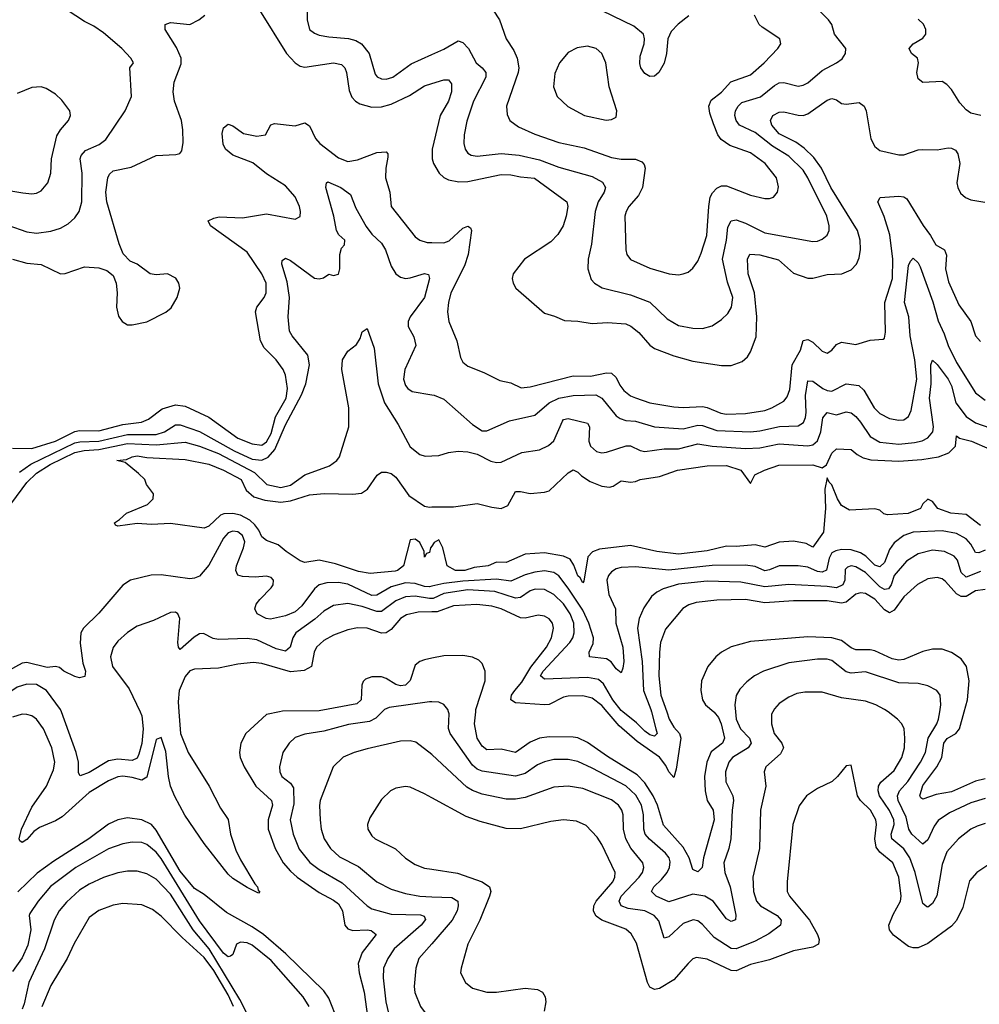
# Model space of a CAD drawing. Header units: inches. Extents: x 1834610 to 2027685, y 642842 to 774116.
# Tile 376 of 632: x 1968280 to 1972285, y 708779 to 712891. Entities that reach past the tile are written whole.
import ezdxf

# ---------------------------------------------------------------- set-up
doc = ezdxf.new("R2010")
doc.units = ezdxf.units.IN
doc.header["$MEASUREMENT"] = 0
for name, color, linetype in [('B9760', 7, 'Continuous'), ('B9761', 7, 'Continuous'), ('B9770', 7, 'Continuous'), ('B9771', 7, 'Continuous')]:
    doc.layers.add(name, color=color, linetype=linetype)

msp = doc.modelspace()

# ---------------------------------------------------------------- linework, layer by layer
at = {"layer": 'B9760', "color": 5}
for points, elevation in [([(1968944.5, 710000), (1968951.3, 709910), (1968983.8, 709830), (1969071.3, 709690), (1969118.7, 709598.7), (1969150.1, 709550.1), (1969159.7, 709490), (1969182.4, 709422.4), (1969201.7, 709381.7), (1969261.6, 709281.6), (1969272.6, 709270), (1969275.4, 709255.4), (1969282.4, 709250), (1969276.7, 709243.3), (1969230, 709266.4), (1969170, 709304.7), (1969150, 709322.7), (1969050, 709449.9), (1968969.4, 709569.4), (1968927.3, 709647.3), (1968910, 709690), (1968900.8, 709730), (1968890, 709835.1), (1968870, 709893.6), (1968850, 709885.1), (1968810, 709727.6), (1968790, 709715.5), (1968750, 709726.7), (1968710, 709731.4), (1968690, 709728.3), (1968650, 709712.4), (1968570, 709663.9), (1968457.6, 709562.4), (1968430, 709545.1), (1968362, 709518), (1968339.5, 709500.5), (1968310, 709467.7), (1968290, 709455.3), (1968281.2, 709461.2), (1968278, 709470), (1968287.4, 709510), (1968330, 709602), (1968391.3, 709690), (1968421.2, 709758.8), (1968426.2, 709790), (1968414.3, 709850), (1968379.9, 709930), (1968349.9, 709969.9), (1968330, 709983.7), (1968310, 709989.8), (1968290, 709989.9), (1968250, 709977.5)], 280), ([(1968782.3, 710000), (1968790, 709983.7), (1968795.6, 709930), (1968790, 709868), (1968777.1, 709822.9), (1968770, 709807.3), (1968750, 709797.7), (1968690, 709803.1), (1968650, 709795.6), (1968570, 709746.9), (1968532.5, 709732.5), (1968525.1, 709745.1), (1968524.9, 709790), (1968515.9, 709830), (1968454.5, 710000)], 260), ([(1969365, 710000), (1969310.6, 709989.4), (1969223.5, 709910), (1969203.2, 709870), (1969197.7, 709830), (1969200.8, 709810), (1969216.4, 709770), (1969265.1, 709690), (1969330.8, 709630), (1969335.6, 709610), (1969316.7, 709550), (1969317.7, 709510), (1969345.9, 709430), (1969379.1, 709370), (1969410, 709334.4), (1969438.6, 709310), (1969530, 709245.4), (1969590, 709214), (1969610, 709198.4), (1969627.1, 709170), (1969637.5, 709110), (1969650, 709093.8), (1969670, 709086.6), (1969729.9, 709090.1), (1969747.1, 709087), (1969768.2, 709070), (1969710, 708994.8), (1969692.8, 708950), (1969696.6, 708910), (1969718.3, 708830), (1969732.1, 708727.9)], 320), ([(1969792.8, 710000), (1969766.4, 709973.6), (1969740, 709960), (1969652.3, 709947.7), (1969550, 709919.1), (1969470, 709906.8), (1969430, 709893.5), (1969404.7, 709870), (1969378.8, 709830), (1969363.8, 709770), (1969365.6, 709750), (1969374.4, 709730), (1969410, 709702), (1969423.1, 709683.1), (1969424.2, 709615.8), (1969409.6, 709550), (1969421.2, 709490), (1969447.1, 709427.1), (1969491.1, 709371.1), (1969530, 709341.5), (1969626.4, 709286.4), (1969730, 709190.1), (1969750, 709177.9), (1969830, 709154.8), (1969952.8, 709152.8), (1969967.7, 709147.7), (1969973.6, 709133.6), (1969955.3, 709110), (1969843.5, 709010), (1969815.9, 708970), (1969798.7, 708930), (1969796.9, 708890), (1969808.7, 708790), (1969824.2, 708724.2)], 340), ([(1970000, 709822.1), (1969933, 709873), (1969910, 709879.1), (1969870, 709877.7), (1969730, 709846), (1969675.5, 709830), (1969630, 709810.8), (1969588.9, 709770), (1969534.2, 709630), (1969531, 709609), (1969534, 709550), (1969538.6, 709510), (1969550.9, 709470), (1969577.8, 709430), (1969614.2, 709394.2), (1969694.2, 709354.2), (1969771.3, 709290), (1969830, 709259.2), (1969890, 709241.5), (1969950.1, 709230.1), (1970000, 709228)], 360), ([(1970000, 709641.7), (1969970, 709658.2), (1969910, 709685.4), (1969890, 709688.2), (1969850, 709681.3), (1969828, 709670), (1969790, 709634.5), (1969742, 709558), (1969731.8, 709530), (1969733.4, 709510), (1969750, 709482), (1969764.4, 709470), (1969848, 709428), (1969890, 709389), (1969930, 709362.6), (1969970, 709348), (1970000, 709343.4)], 380), ([(1969608.4, 708710), (1969570, 708804.7), (1969550, 708834.9), (1969391.5, 708990), (1969297, 709070), (1969250, 709102.6), (1969142.7, 709162.7), (1969050, 709237.1), (1969010, 709263.1), (1968950, 709334.7), (1968850, 709506.3), (1968830, 709529.9), (1968790, 709549.1), (1968730, 709557.5), (1968690, 709548.8), (1968650, 709531.6), (1968568.9, 709470), (1968422.6, 709377.4), (1968353.1, 709326.9), (1968271.7, 709248.3)], 320), ([(1969487.8, 708770), (1969463.4, 708810), (1969330, 708961.9), (1969250, 709025.4), (1969230, 709035.2), (1969201, 709039), (1969185, 709030), (1969170, 708986.6), (1969160.3, 708979.7), (1969150, 708976.8), (1969130, 708992.9), (1969030, 709128), (1968870, 709388), (1968850, 709414.8), (1968810, 709446.6), (1968790, 709454.1), (1968750, 709455.7), (1968710, 709449.4), (1968650, 709427.8), (1968514.3, 709350), (1968408.7, 709271.3), (1968356.4, 709210), (1968322.5, 709157.5), (1968319.6, 709150), (1968326.9, 709090), (1968314.2, 709025.8), (1968290, 708972.5), (1968250, 708916.2)], 340), ([(1969239.3, 708719.3), (1969198.6, 708798.6), (1969070.2, 709010.2), (1969004.1, 709090), (1968910, 709238.5), (1968850, 709300.9), (1968810, 709324.3), (1968770, 709335), (1968730, 709334.5), (1968690, 709328.5), (1968630, 709309.2), (1968570, 709280.5), (1968530, 709255.3), (1968474.8, 709205.2), (1968445, 709170), (1968423.3, 709130), (1968384, 709010), (1968317.7, 708870), (1968299.3, 708780.7), (1968290, 708758.8)], 360), ([(1969173, 708770), (1969150, 708818.8), (1969090, 708920.4), (1969050, 708974.5), (1968958.2, 709058.2), (1968870, 709146.9), (1968834.6, 709174.6), (1968790, 709193.7), (1968710, 709200.2), (1968670, 709192.6), (1968610, 709170.6), (1968570, 709142), (1968507, 709033), (1968478.4, 708970), (1968410, 708857.3), (1968372.2, 708767.8)], 380), ([(1970000, 709031.7), (1969946.6, 708970), (1969933.1, 708930), (1969926, 708854), (1969928.8, 708828.8), (1969952.6, 708770), (1969968.9, 708748.9), (1969994, 708734), (1970000, 708732.5)], 360)]:
    msp.add_lwpolyline(points, dxfattribs=dict(at, elevation=elevation))
at = {"layer": 'B9761', "color": 5}
for points, elevation in [([(1968230, 712032.7), (1968310, 712004.3), (1968350, 711999.8), (1968410, 712007.7), (1968450, 712019.8), (1968482.2, 712037.8), (1968510, 712062.8), (1968528.4, 712090), (1968538.8, 712130), (1968540.4, 712250), (1968532.3, 712310), (1968535.9, 712324.1), (1968555, 712345), (1968611.2, 712370), (1968639.7, 712390), (1968719.7, 712510), (1968746, 712570), (1968739, 712690), (1968755.3, 712710), (1968744, 712730), (1968706.6, 712770), (1968630, 712835.6), (1968590, 712864.2), (1968550, 712883.1), (1968478.4, 712930)], 340), ([(1968249.9, 711890.1), (1968310, 711873.4), (1968370, 711867.8), (1968450, 711829.1), (1968470, 711830.2), (1968550, 711858.9), (1968610, 711854), (1968643.1, 711843.1), (1968670, 711822.8), (1968683.1, 711790), (1968687.2, 711750), (1968684.7, 711690), (1968692.8, 711652.8), (1968707.2, 711630), (1968730, 711616.5), (1968750, 711616.2), (1968810, 711629.4), (1968890.4, 711669.6), (1968912.4, 711687.6), (1968937.7, 711730), (1968948, 711770), (1968944.2, 711790), (1968931.6, 711811.6), (1968897, 711830), (1968850, 711825.4), (1968825.1, 711830), (1968770, 711869.7), (1968741.7, 711881.7), (1968712.3, 711912.3), (1968695.2, 711955.2), (1968643.2, 712130), (1968639.6, 712170), (1968647.7, 712230), (1968654.4, 712245.6), (1968670, 712259), (1968745.4, 712274.6), (1968850, 712323.6), (1968932.3, 712327.7), (1968948.2, 712331.8), (1968956.5, 712343.5), (1968962.9, 712377.1), (1968961.5, 712430), (1968954.9, 712470), (1968926.5, 712550), (1968920.4, 712590), (1968925.2, 712630), (1968954.3, 712705.7), (1968953.6, 712730), (1968934.8, 712774.8), (1968887.6, 712850), (1968887.8, 712870), (1968910, 712879.1), (1968990, 712871), (1969028.2, 712890), (1969052.8, 712910)], 320), ([(1969281, 712930), (1969394.3, 712750), (1969430, 712710.2), (1969450, 712697), (1969470, 712692.5), (1969590, 712711), (1969623.7, 712703.7), (1969637.4, 712690), (1969644.5, 712670), (1969655.5, 712595.5), (1969666.6, 712566.6), (1969682.2, 712550), (1969699.6, 712539.6), (1969750, 712525.7), (1969790, 712527.2), (1969830, 712538.3), (1969906.5, 712573.5), (1969970, 712614.8), (1970000, 712624)], 320), ([(1969479.2, 712930), (1969479.2, 712890), (1969490.3, 712850), (1969510, 712833.8), (1969530, 712826.5), (1969570, 712819), (1969652.6, 712812.6), (1969683.7, 712803.7), (1969706.9, 712790), (1969739.3, 712750), (1969763.3, 712663.3), (1969771.7, 712651.7), (1969790, 712643), (1969810, 712642), (1969838, 712650), (1969913.7, 712706.3), (1970000, 712744.7)], 340), ([(1968190, 712184), (1968293, 712167), (1968330, 712163.6), (1968350, 712166.5), (1968370, 712176.5), (1968397.1, 712210), (1968410.5, 712250), (1968413.1, 712310), (1968435.1, 712404.9), (1968449.9, 712430.1), (1968484, 712470), (1968492.4, 712490), (1968489.7, 712510), (1968455.2, 712555.2), (1968430, 712579.6), (1968390, 712603.6), (1968370, 712609.6), (1968330, 712607.3), (1968270, 712582.9)], 360), ([(1968250, 711102), (1968330, 711099.6), (1968430, 711131.2), (1968510, 711170.4), (1968530, 711174.5), (1968610, 711174), (1968710, 711199.5), (1968788, 711210), (1968817.9, 711222.1), (1968874.6, 711265.4), (1968930, 711282.7), (1968970, 711276.5), (1969070, 711230.5), (1969190, 711142.8), (1969250, 711119.2), (1969290, 711114.3), (1969310, 711127.5), (1969330, 711161.9), (1969348, 711232), (1969392.2, 711310), (1969398.1, 711350), (1969390, 711406), (1969380.3, 711430), (1969350, 711470.9), (1969300.1, 711520.1), (1969284.9, 711550), (1969264.5, 711670), (1969269.8, 711690), (1969300.2, 711730), (1969308.5, 711750), (1969308.1, 711790), (1969291, 711830), (1969230, 711919.5), (1969075.8, 712030), (1969066, 712050), (1969090, 712062.2), (1969112.7, 712067.3), (1969210, 712063.1), (1969310, 712080.1), (1969430, 712057.8), (1969450, 712068.9), (1969452, 712090), (1969448.1, 712110), (1969430, 712151.3), (1969390, 712197), (1969310, 712246.9), (1969252.7, 712292.7), (1969170, 712324.7), (1969139.7, 712350), (1969129.4, 712370.6), (1969125.3, 712414.7), (1969130, 712438.4), (1969150, 712454.9), (1969170, 712447.6), (1969214.8, 712414.8), (1969270, 712404.4), (1969306, 712410), (1969328.8, 712451.2), (1969343.1, 712456.9), (1969430, 712446.9), (1969470, 712459.2), (1969490, 712447.9), (1969514.6, 712394.6), (1969533, 712373), (1969610, 712314), (1969650, 712298.5), (1969690, 712304.9), (1969770, 712335.3), (1969810, 712338.2), (1969816.6, 712330), (1969817, 712317), (1969808.7, 712270), (1969807.2, 712230), (1969825.6, 712170), (1969830.8, 712110), (1969930, 711983.6), (1969950.1, 711970.1), (1969980.4, 711960.4), (1970000, 711959.9)], 280), ([(1968279.4, 711000.6), (1968325.9, 711034.1), (1968510, 711123.6), (1968531.6, 711128.4), (1968610, 711131.2), (1968730, 711157.9), (1968850, 711158.4), (1968884.5, 711170), (1968930, 711198.8), (1968950, 711198.9), (1969030, 711170.4), (1969175.5, 711090), (1969250, 711056), (1969290, 711051.5), (1969316.8, 711063.2), (1969344.3, 711095.7), (1969390, 711199.3), (1969456.5, 711323.5), (1969474.7, 711370), (1969489.5, 711450), (1969482.9, 711490), (1969417.8, 711570), (1969406.5, 711590), (1969400.5, 711650), (1969405.9, 711730), (1969395.8, 711795.7), (1969373.7, 711870), (1969375.3, 711884.7), (1969390, 711894.6), (1969410, 711884.4), (1969510, 711811), (1969530, 711807.9), (1969547.5, 711812.5), (1969570, 711827.3), (1969590, 711822.8), (1969610, 711828), (1969616.8, 711850), (1969616, 711910), (1969623.8, 711936.2), (1969635.8, 711950), (1969636.9, 711970), (1969611.7, 711991.7), (1969602, 712010), (1969590.5, 712070.5), (1969557.6, 712190), (1969560.9, 712210), (1969566.2, 712213.8), (1969620.4, 712190), (1969660.9, 712160.9), (1969682.9, 712102.9), (1969726.6, 712026.6), (1969750, 711994.7), (1969790, 711957.6), (1969806.8, 711930), (1969830, 711861.7), (1969850, 711829.2), (1969870, 711815.4), (1969890, 711810.1), (1969910, 711812.1), (1969970, 711830.9), (1969986.1, 711826.1), (1969990.9, 711810), (1969969.6, 711730), (1969910.2, 711650), (1969901.6, 711630), (1969900.8, 711610), (1969925.7, 711565.7), (1969932.9, 711530), (1969888, 711430), (1969882, 711390), (1969890, 711363.1), (1969899.7, 711350), (1969918.6, 711338.6), (1970000, 711323.9)], 260), ([(1968246.8, 710873.2), (1968310, 710958), (1968350, 710996.3), (1968406.9, 711033.1), (1968510, 711083.4), (1968548.8, 711091.2), (1968610, 711095.6), (1968730, 711120.8), (1968850, 711115.8), (1968970, 711125.8), (1969030, 711110.3), (1969110, 711079.1), (1969259.9, 710999.9), (1969311.8, 710950), (1969370, 710937.1), (1969410, 710947.1), (1969470, 710989.6), (1969572.6, 711027.4), (1969603.2, 711050), (1969614.2, 711065.8), (1969653.4, 711190), (1969654.5, 711270), (1969624.9, 711430), (1969627.1, 711470), (1969650, 711505.8), (1969685.3, 711534.7), (1969701.2, 711558.8), (1969710, 711587.3), (1969730, 711600.7), (1969759.1, 711519.1), (1969776.9, 711370), (1969803.2, 711290), (1969859.7, 711199.7), (1969910, 711107.2), (1969950, 711075.3), (1969971.9, 711068.1), (1970000, 711069.3)], 240), ([(1970000, 710692.1), (1969995.3, 710684.7), (1969990, 710666), (1969978, 710662), (1969970, 710646), (1969968.7, 710670), (1969950, 710708), (1969930, 710722), (1969910, 710718), (1969882, 710610), (1969857, 710590), (1969847.8, 710587.8), (1969742.5, 710577.5), (1969693.7, 710586.4), (1969598.1, 710618.1), (1969530, 710634.2), (1969470, 710623.5), (1969450, 710631.2), (1969391.6, 710670), (1969358.2, 710698.2), (1969310, 710715.4), (1969290, 710731.5), (1969278.3, 710758.3), (1969261.7, 710781.6), (1969240.4, 710800.4), (1969201.1, 710821), (1969170, 710828), (1969132.5, 710827.5), (1969118.2, 710821.8), (1969070, 710776.3), (1969050, 710766.9), (1968910, 710786.9), (1968830, 710782.4), (1968770, 710786.6), (1968690, 710775.3), (1968680.2, 710780.2), (1968675.3, 710790), (1968697, 710803), (1968726, 710830), (1968813.6, 710866.4), (1968837.2, 710890), (1968839, 710910), (1968808.7, 710950), (1968802, 710970), (1968776.2, 710996.2), (1968720.9, 711040.9), (1968686, 711050), (1968726.3, 711053.7), (1968750, 711065.3), (1968770, 711068.7), (1968810, 711062.2), (1968970, 711054.1), (1969070, 711034.2), (1969131.3, 711010), (1969204.4, 710970), (1969225.5, 710925.5), (1969257.6, 710897.6), (1969303.6, 710883.6), (1969370, 710876.4), (1969410, 710880.9), (1969490, 710907.1), (1969551.4, 710911.4), (1969670, 710908.7), (1969706.7, 710913.3), (1969732, 710930), (1969771.6, 710988.4), (1969790, 711000.7), (1969810, 711000.5), (1969830, 710994.9), (1969850, 710980.3), (1969904.2, 710904.2), (1969970, 710859.5), (1969990, 710855.6), (1970000, 710855.7)], 220), ([(1970000, 710525), (1969990, 710522.7), (1969970, 710524.1), (1969930, 710536.9), (1969890, 710538.7), (1969830, 710521.6), (1969770, 710487.2), (1969750, 710486.7), (1969650, 710533.1), (1969610, 710540.5), (1969561.6, 710538.4), (1969530, 710530.9), (1969510, 710514.2), (1969457.5, 710442.5), (1969430, 710418.1), (1969390, 710401), (1969327.4, 710387.4), (1969309.4, 710390), (1969271.8, 710410), (1969261.7, 710430), (1969266.6, 710450), (1969281.8, 710470), (1969330, 710518.3), (1969337.3, 710530), (1969339.8, 710550), (1969330, 710561), (1969310, 710566.8), (1969263.3, 710563.3), (1969210, 710566), (1969190, 710571.2), (1969181.9, 710590), (1969184.7, 710610), (1969214.7, 710685.3), (1969219.6, 710710), (1969210, 710737), (1969190, 710752.6), (1969170, 710755.1), (1969150, 710747.4), (1969130, 710725.6), (1969070, 710613), (1969030, 710567.1), (1969010, 710557.8), (1968990, 710555.8), (1968870, 710571.9), (1968828.7, 710571.3), (1968743, 710550), (1968710, 710529.8), (1968610, 710412.4), (1968546.7, 710350), (1968534.9, 710330), (1968532.9, 710287.1), (1968544.2, 710204.2), (1968554.3, 710170), (1968552.2, 710147.8), (1968530, 710141.6), (1968510, 710148), (1968464, 710170), (1968446, 710186), (1968429.5, 710189.5), (1968394.2, 710185.8), (1968310, 710206.7), (1968290, 710202.9), (1968190, 710148.9)], 240), ([(1970000, 710473.7), (1969990, 710472.9), (1969930, 710483.1), (1969890, 710480.1), (1969850, 710464.3), (1969790, 710419.9), (1969770, 710418.7), (1969710, 710439.9), (1969650, 710452.3), (1969590, 710444.2), (1969550, 710420.5), (1969512.5, 710387.6), (1969432.9, 710330), (1969419.8, 710310), (1969408.7, 710270), (1969390, 710254.2), (1969350, 710262.9), (1969270, 710301.3), (1969230, 710306.9), (1969110, 710302.6), (1969087, 710307), (1969046.9, 710326.9), (1969030, 710325.8), (1969007.6, 710312.4), (1968950, 710260.5), (1968942.2, 710270), (1968940.6, 710290), (1968947.9, 710390), (1968939.7, 710410), (1968930, 710416.2), (1968910, 710414.8), (1968838.7, 710381.3), (1968770, 710357.4), (1968730, 710331.8), (1968690, 710296.1), (1968670.6, 710269.4), (1968659.5, 710230), (1968666.7, 710190), (1968736.7, 710096.7), (1968782.3, 710000)], 260), ([(1970000, 710417.3), (1969943.7, 710416.3), (1969894.9, 710405.1), (1969868.9, 710390), (1969830, 710344.7), (1969810, 710329.9), (1969790, 710329.5), (1969730, 710349.4), (1969690, 710350.9), (1969650, 710343.2), (1969590, 710319.9), (1969550, 710297.8), (1969518.8, 710270), (1969509, 710250), (1969497.3, 710190), (1969467.7, 710172.3), (1969410, 710167.3), (1969290, 710202.5), (1969254.2, 710205.8), (1969190, 710199.6), (1969110, 710182.3), (1969010, 710179.1), (1968990, 710171.8), (1968970, 710147.5), (1968946.1, 710090), (1968941.4, 710041.4), (1968944.5, 710000)], 280), ([(1970000, 710224.1), (1969970, 710218), (1969950, 710211.1), (1969930, 710195.7), (1969909.3, 710130.7), (1969890, 710112.1), (1969870, 710108.6), (1969850, 710115), (1969810, 710139.3), (1969790, 710145.9), (1969750, 710146.1), (1969723.8, 710136.2), (1969713.5, 710126.5), (1969708.3, 710111.7), (1969705.1, 710050), (1969686.8, 710033.2), (1969530, 710004.2), (1969377.5, 710002.5), (1969365, 710000)], 320), ([(1968454.5, 710000), (1968450.9, 710010), (1968392.2, 710090), (1968350, 710114.5), (1968310, 710116), (1968270, 710103.4), (1968150, 710022.7), (1968131.2, 710000)], 260), ([(1970000, 710041.6), (1969990, 710041.8), (1969822, 710018), (1969802.8, 710010), (1969792.8, 710000)], 340)]:
    msp.add_lwpolyline(points, dxfattribs=dict(at, elevation=elevation))
at = {"layer": 'B9770', "color": 5}
for points, elevation in [([(1971423.2, 710000), (1971418, 709990), (1971418.4, 709950), (1971428.7, 709910), (1971460.7, 709870), (1971467.5, 709850), (1971455, 709825), (1971394.7, 709770), (1971387.2, 709750), (1971395, 709690), (1971371.6, 709590), (1971367.5, 709430), (1971340.1, 709310), (1971342.4, 709250), (1971355.9, 709210), (1971371.7, 709190), (1971441.3, 709150), (1971457.9, 709130), (1971455.9, 709110), (1971406.5, 709073.5), (1971350, 709042.3), (1971270, 709010.4), (1971250, 709011.4), (1971178.6, 709058.6), (1971130, 709112.3), (1971110, 709128.2), (1971091.7, 709131.7), (1971050, 709116.3), (1970990, 709060.3), (1970970, 709055.1), (1970947.4, 709127.4), (1970928.3, 709150), (1970890, 709169), (1970819.2, 709179.2), (1970790.4, 709190.4), (1970781.9, 709210), (1970791.2, 709230), (1970865.3, 709310), (1970879, 709330), (1970885.6, 709350), (1970880.5, 709370), (1970830.6, 709430.6), (1970809.6, 709469.6), (1970799.7, 709510), (1970798.8, 709570), (1970793.1, 709590), (1970779.5, 709610), (1970750, 709632.6), (1970630, 709679.9), (1970570, 709689.9), (1970510, 709686), (1970390, 709642.2), (1970350, 709635), (1970310, 709635.7), (1970210, 709656.6), (1970170, 709671.9), (1970146.4, 709686.4), (1970001.2, 709821.2), (1970000, 709822.1)], 360), ([(1971267.5, 710000), (1971270.1, 709970), (1971288.1, 709930), (1971326.6, 709890), (1971333.7, 709870), (1971320.9, 709850), (1971255.9, 709810), (1971239.5, 709790), (1971226.3, 709750), (1971227.8, 709707.8), (1971257.2, 709650), (1971259.4, 709630), (1971253.6, 709590), (1971248.6, 709470), (1971240.4, 709430), (1971218.8, 709370), (1971223.3, 709330), (1971246.1, 709270), (1971269.3, 709150.7), (1971267.8, 709132.2), (1971250, 709125), (1971230, 709136), (1971174.6, 709210), (1971139.8, 709230), (1971090, 709238.6), (1970990, 709207.6), (1970937, 709230), (1970917.5, 709250), (1970927.5, 709270), (1970959.4, 709300.6), (1970982.1, 709330), (1970991.8, 709350), (1970994.5, 709374.5), (1970990.4, 709390), (1970975.8, 709410), (1970908.2, 709468.2), (1970891.4, 709490), (1970885.7, 709510), (1970883.7, 709570), (1970874.8, 709610), (1970851.7, 709651.7), (1970810, 709691.6), (1970670, 709765.7), (1970610, 709792.4), (1970570, 709801.4), (1970510, 709801.7), (1970470, 709792), (1970440.8, 709779.2), (1970390, 709742.9), (1970350, 709731.6), (1970210, 709752.9), (1970190, 709761.3), (1970170, 709778), (1970076.2, 709910), (1970069.9, 709930.1), (1970072.2, 709992.2), (1970069.8, 710000)], 340), ([(1971177.6, 710000), (1971178.9, 709998.9), (1971196.6, 709976.6), (1971207.9, 709950), (1971221.5, 709890), (1971214, 709870), (1971166.1, 709833.9), (1971147.5, 709790), (1971139, 709730), (1971140.6, 709670), (1971149.8, 709629.8), (1971174.9, 709590), (1971178.3, 709550), (1971133.5, 709390), (1971129.3, 709350.7), (1971110, 709332.3), (1971090, 709341.3), (1971075, 709390), (1971050, 709435.4), (1970967.5, 709527.5), (1970941.9, 709610), (1970924.3, 709650), (1970890, 709703.6), (1970856.8, 709736.8), (1970733.5, 709813.5), (1970650, 709872.4), (1970610, 709891.4), (1970590, 709894.8), (1970490, 709895.3), (1970449.7, 709890.3), (1970410, 709873.6), (1970350, 709829.9), (1970290, 709844.3), (1970230, 709841.6), (1970210, 709856.8), (1970189, 709890), (1970178.9, 709950), (1970183.3, 710000)], 320), ([(1970980.5, 710000), (1970991.2, 709970), (1971010, 709935.9), (1971034.2, 709910), (1971039.5, 709890), (1971019.6, 709760.4), (1971010, 709726.4), (1970990, 709749.1), (1970976.5, 709776.5), (1970951.2, 709811.2), (1970856.9, 709876.9), (1970781.7, 709941.7), (1970732.2, 710000)], 280), ([(1970916.5, 710000), (1970935.7, 709930), (1970940.2, 709910), (1970930, 709899.4), (1970910, 709904.9), (1970890, 709919.1), (1970854.2, 709954.2), (1970797, 710000)], 260), ([(1972310, 709533.5), (1972277.1, 709522.8), (1972250, 709509.8), (1972199.2, 709470), (1972150, 709416), (1972130, 709362.9), (1972108.3, 709231.7), (1972090, 709200.4), (1972070, 709184.4), (1972065.7, 709185.7), (1972050, 709199.5), (1972018, 709330), (1971995.4, 709390), (1971970, 709428), (1971920.1, 709470), (1971918.1, 709490), (1971929.6, 709530), (1971928.1, 709550), (1971910, 709587.8), (1971869.5, 709650), (1971863, 709670), (1971864.9, 709690), (1971873.7, 709706.3), (1971930, 709755.5), (1971962.5, 709810), (1971972.7, 709850), (1971974.9, 709890), (1971971.6, 709930), (1971962.7, 709950), (1971944.4, 709970), (1971904.3, 710000)], 360), ([(1972310, 709639), (1972250, 709620.1), (1972161.6, 709578.4), (1972113.4, 709546.6), (1972096.7, 709523.3), (1972070, 709465.3), (1972050, 709447.4), (1972003.1, 709490), (1971991.3, 709510), (1971980.6, 709560.6), (1971947.1, 709630), (1971943.4, 709650), (1971952.5, 709670), (1971987.3, 709710), (1972040.3, 709790), (1972061.3, 709830), (1972071.4, 709890), (1972108.7, 709950), (1972115.3, 709970), (1972120.1, 710000)], 340), ([(1972310, 709721.1), (1972270, 709710.6), (1972170, 709666.9), (1972105.5, 709654.5), (1972050, 709635.1), (1972041.7, 709641.7), (1972037.6, 709650), (1972050, 709692.6), (1972107.9, 709770), (1972129.6, 709810), (1972136.9, 709870), (1972151.6, 709888.4), (1972187.5, 709910), (1972202.4, 709930), (1972222.2, 710000)], 320), ([(1972330, 709366.2), (1972274.9, 709330), (1972245.1, 709294.9), (1972216.6, 709183.4), (1972190.9, 709129.1), (1972170, 709105.6), (1972070, 709033.2), (1972030, 709015.2), (1972010, 709014.8), (1971990, 709020.8), (1971927.6, 709067.6), (1971910.6, 709090), (1971907.9, 709110), (1971926, 709154), (1971957.1, 709210), (1971959.4, 709230), (1971949.5, 709310), (1971923.9, 709370), (1971870, 709414.8), (1971854.6, 709434.6), (1971849.6, 709470), (1971856.4, 709530), (1971853.9, 709550), (1971830.9, 709590), (1971789.5, 709629.5), (1971776.7, 709650), (1971750, 709778), (1971730, 709775.3), (1971694, 709730), (1971670.6, 709710), (1971610, 709680.4), (1971564.4, 709650), (1971532.9, 709607.2), (1971507.6, 709530), (1971483, 709290), (1971483.7, 709250), (1971492.6, 709230), (1971577, 709130), (1971610.2, 709070), (1971616.5, 709050), (1971614, 709030), (1971590, 709018), (1971510, 709002.4), (1971410, 708964.3), (1971330, 708945.3), (1971270, 708918.1), (1971250, 708919.5), (1971150, 708967.5), (1971105.3, 708974.7), (1971090, 708968.8), (1971070.1, 708949.9), (1971010, 708881.4), (1970950, 708845.2), (1970930, 708841.4), (1970910.5, 708850.5), (1970900.5, 708870), (1970854.6, 709034.6), (1970832.6, 709072.6), (1970810, 709092.5), (1970710.3, 709130.3), (1970686.6, 709146.6), (1970679, 709159), (1970674.6, 709170), (1970676.7, 709190), (1970685.6, 709210), (1970755.3, 709290), (1970764.6, 709310), (1970765.4, 709330), (1970710, 709446), (1970690, 709476.4), (1970645.1, 709525.1), (1970603.8, 709543.8), (1970550, 709549.1), (1970497.3, 709542.7), (1970370, 709511.3), (1970310, 709513.7), (1970201.8, 709541.8), (1970142.9, 709562.9), (1970000, 709641.7)], 380), ([(1970000, 709343.4), (1970106.8, 709326.8), (1970210.3, 709290), (1970241.5, 709270), (1970247.1, 709250), (1970240.7, 709230), (1970201.2, 709130), (1970151, 709030), (1970122, 708930), (1970120.4, 708910), (1970141.3, 708870), (1970170, 708846.9), (1970230.2, 708830.2), (1970270, 708830.2), (1970390, 708846.4), (1970441, 708841), (1970461.6, 708830), (1970473.7, 708810), (1970476, 708790), (1970469.1, 708750)], 380), ([(1970000, 709228), (1970084.4, 709224.4), (1970109.3, 709210), (1970110.6, 709190), (1970105.9, 709170), (1970085.1, 709130), (1970000, 709031.7)], 360)]:
    msp.add_lwpolyline(points, dxfattribs=dict(at, elevation=elevation))
at = {"layer": 'B9771', "color": 5}
for points, elevation in [([(1970000, 712744.7), (1970050, 712767), (1970110, 712802.7), (1970130, 712796), (1970152.9, 712770), (1970185.8, 712710), (1970210.2, 712690), (1970225.8, 712670), (1970225.1, 712650), (1970174.1, 712550), (1970146.6, 712466.6), (1970135.5, 712410), (1970133.7, 712373.7), (1970139.2, 712350), (1970150, 712333.4), (1970165, 712325), (1970190, 712321.2), (1970290, 712331.5), (1970364.7, 712324.7), (1970450, 712305.3), (1970530, 712275.2), (1970670, 712235.7), (1970712.1, 712212.1), (1970725.6, 712190), (1970719.3, 712170), (1970695.1, 712130), (1970682.6, 712090), (1970667.3, 711952.7), (1970652.1, 711890), (1970652, 711850), (1970665.6, 711805.6), (1970678.9, 711790), (1970711.3, 711771.3), (1970830, 711742.3), (1970910, 711710.9), (1970982.1, 711642.1), (1971030, 711613.8), (1971090, 711602.2), (1971130, 711601.5), (1971170, 711612.4), (1971210, 711638.6), (1971236.2, 711663.8), (1971251.4, 711690), (1971257.2, 711730), (1971234.7, 711794.7), (1971213.9, 711890), (1971230.3, 711970), (1971235.2, 712024.8), (1971249.5, 712050.5), (1971270, 712054.2), (1971310, 712041.5), (1971390, 712000.1), (1971590, 711965), (1971610, 711965.6), (1971630, 711973.8), (1971649.8, 711990.2), (1971658.2, 712010), (1971659.1, 712030), (1971649.1, 712070), (1971569.9, 712230), (1971550, 712262), (1971490, 712320.1), (1971422.1, 712362.1), (1971350, 712419.5), (1971284.1, 712450), (1971269.9, 712470.1), (1971265, 712490), (1971267.1, 712510), (1971278.7, 712530), (1971294.7, 712545.3), (1971372, 712568), (1971430, 712616.1), (1971450, 712626.3), (1971470, 712628.9), (1971530, 712613.3), (1971550, 712616.6), (1971570, 712627.3), (1971630, 712678.5), (1971689.6, 712710), (1971712.3, 712727.7), (1971726.9, 712750), (1971728.4, 712770), (1971681.6, 712830), (1971669.7, 712870), (1971656.4, 712890), (1971592.8, 712952.8)], 340), ([(1971072.8, 712907.2), (1971028.3, 712871.7), (1970999.3, 712840.7), (1970984.9, 712810), (1970979.6, 712750), (1970970, 712709.3), (1970947.3, 712670), (1970930, 712655.1), (1970910, 712652.7), (1970890, 712665.2), (1970872.3, 712690), (1970868.3, 712708.3), (1970870, 712738), (1970886.6, 712790), (1970888.3, 712810), (1970883.1, 712830), (1970843.5, 712863.5), (1970667.8, 712947.8)], 360), ([(1970256.5, 712930), (1970282.8, 712890), (1970310.3, 712810), (1970342, 712762), (1970356.5, 712730), (1970363.2, 712690), (1970361.1, 712670), (1970312.6, 712530), (1970314.4, 712494.4), (1970326.5, 712470), (1970362.6, 712442.6), (1970430, 712412.5), (1970530, 712377.2), (1970635.5, 712355.5), (1970750, 712314.8), (1970790, 712308.3), (1970850, 712307.8), (1970876.9, 712296.9), (1970886.3, 712286.3), (1970891, 712270), (1970879.2, 712190), (1970863, 712157), (1970823.2, 712110), (1970811.3, 712090), (1970806.5, 712070), (1970810.2, 711930.2), (1970814.7, 711910), (1970830, 711889.2), (1970910, 711853.1), (1970990.9, 711829.1), (1971030, 711825.8), (1971050, 711829), (1971070, 711836.9), (1971090, 711853.1), (1971110, 711882), (1971124.4, 711915.6), (1971148.1, 711990), (1971155.9, 712110), (1971162.6, 712150), (1971171.9, 712168.1), (1971190, 712187.5), (1971210, 712197.1), (1971230, 712196.3), (1971330, 712158), (1971390, 712144.2), (1971410, 712144.4), (1971426, 712150), (1971443, 712170), (1971447.1, 712192.9), (1971438.4, 712230), (1971391.3, 712290), (1971330, 712335.2), (1971244.7, 712364.7), (1971208.5, 712390), (1971194.5, 712410), (1971175.4, 712455.4), (1971160.5, 712500.5), (1971155.9, 712530), (1971165.8, 712554.2), (1971210, 712587.3), (1971248.3, 712631.6), (1971330, 712660.9), (1971387.8, 712710), (1971445.1, 712770), (1971457.2, 712790), (1971452.9, 712810), (1971379.3, 712859.3), (1971367.2, 712870), (1971347.2, 712910)], 360), ([(1972292.3, 712490), (1972250, 712500.6), (1972230, 712514), (1972203.5, 712543.5), (1972170, 712599.3), (1972150, 712619.8), (1972130, 712632.5), (1972050, 712627.8), (1972030, 712643.7), (1972024.4, 712670), (1972031.6, 712710), (1972027.4, 712730), (1972002.4, 712750), (1971992.5, 712770), (1972009.8, 712790), (1972050, 712813.6), (1972061.6, 712830), (1972062.3, 712850), (1972052, 712872), (1972030, 712893.3)], 320), ([(1970000, 712624), (1970050, 712639.2), (1970070, 712639.3), (1970082.1, 712622.1), (1970082.2, 712590), (1970069.6, 712550), (1970034.5, 712490), (1970001.9, 712350), (1970002, 712310), (1970007.5, 712290), (1970031, 712250), (1970050, 712231.8), (1970070, 712221.2), (1970113.3, 712213.3), (1970150, 712215.5), (1970290, 712243.9), (1970330, 712242.9), (1970370, 712234.2), (1970428.9, 712228.9), (1970563.2, 712130), (1970568.4, 712110), (1970561.3, 712070), (1970547.8, 712030), (1970526.4, 711993.6), (1970496.7, 711963.3), (1970387.3, 711890), (1970340.2, 711830), (1970335.5, 711810), (1970339.7, 711790), (1970351.5, 711770), (1970470, 711664.5), (1970512.9, 711652.8), (1970553.8, 711633.9), (1970610, 711632.2), (1970670, 711621.9), (1970733.7, 711626.3), (1970810, 711620.1), (1970831.2, 711611.2), (1970864.6, 711584.6), (1970910, 711531.8), (1970930, 711518.1), (1971010, 711487.2), (1971090, 711465), (1971210, 711446.3), (1971250, 711446.6), (1971296.2, 711463.8), (1971317.2, 711482.8), (1971330, 711503.1), (1971354.3, 711565.7), (1971356.3, 711650), (1971347.1, 711750), (1971320.4, 711830), (1971317.5, 711890), (1971328.1, 711911.9), (1971370, 711908), (1971447.3, 711887.3), (1971510, 711832.5), (1971570, 711810.8), (1971590, 711811.4), (1971650, 711826.2), (1971711, 711829), (1971750, 711846.7), (1971773.2, 711870), (1971784.2, 711895.8), (1971789.4, 711930.6), (1971787.9, 711970), (1971777.1, 712010), (1971665.4, 712190), (1971626.9, 712270), (1971595, 712315), (1971554.4, 712354.4), (1971519, 712379), (1971450, 712414.2), (1971419, 712450), (1971413.7, 712470), (1971423.1, 712490), (1971450, 712504.1), (1971470, 712506.3), (1971530, 712491.3), (1971550, 712490.8), (1971570, 712498.1), (1971650, 712554.8), (1971670, 712561.3), (1971690, 712555.3), (1971710, 712541.3), (1971730, 712537.2), (1971784.3, 712544.3), (1971805.4, 712530), (1971813.1, 712510), (1971833.3, 712393.3), (1971850, 712361.1), (1971870, 712343.7), (1971950, 712326.1), (1971970, 712326.5), (1972030, 712346.8), (1972050, 712349.2), (1972110, 712346.7), (1972155.8, 712355.8), (1972170, 712354.5), (1972185.4, 712345.4), (1972196.3, 712330), (1972204.7, 712290), (1972192.1, 712210), (1972195.3, 712190), (1972206.5, 712166.5), (1972228.1, 712148.1), (1972250, 712138.9), (1972308.6, 712128.6)], 320), ([(1970000, 711959.9), (1970050, 711958.5), (1970072.8, 711967.2), (1970130, 712020.6), (1970150, 712028.9), (1970161.1, 712021.1), (1970165.5, 712010), (1970152, 711910), (1970136.7, 711863.3), (1970079.8, 711750), (1970069.5, 711710), (1970066.3, 711670), (1970071.5, 711630), (1970104.3, 711550), (1970119.7, 711479.7), (1970130, 711460.4), (1970150, 711444), (1970217.4, 711417.4), (1970283.6, 711383.5), (1970330, 711373.8), (1970373.7, 711353.7), (1970410, 711358.1), (1970590, 711403.6), (1970662.5, 711402.5), (1970730, 711416.3), (1970750, 711415), (1970770, 711396.8), (1970784.8, 711364.8), (1970802.3, 711342.3), (1970830, 711319.8), (1970850.9, 711310.9), (1970910, 711291.1), (1971010, 711273.5), (1971050, 711270.5), (1971130, 711274.9), (1971150, 711270.9), (1971207, 711247), (1971230, 711243.3), (1971310, 711246.1), (1971390, 711258.9), (1971419.8, 711270), (1971470, 711298), (1971484.1, 711315.9), (1971494.1, 711345.9), (1971504.5, 711450), (1971539.4, 711510), (1971550, 711551.4), (1971570, 711555.1), (1971590, 711543.9), (1971630, 711506.7), (1971650, 711498.4), (1971670, 711510.2), (1971690, 711534.4), (1971710, 711543.8), (1971770, 711534.7), (1971830, 711552.4), (1971883.7, 711556.3), (1971890, 711561), (1971894.3, 711585.7), (1971891.4, 711710), (1971923.6, 711810), (1971924.5, 711890), (1971912.3, 711992.3), (1971888.2, 712068.2), (1971861.9, 712130), (1971871.6, 712148.4), (1971950, 712153.6), (1971970.5, 712150.6), (1971982.7, 712142.7), (1972050.7, 712030.7), (1972082, 711990), (1972103.5, 711950), (1972140.2, 711930), (1972147.8, 711907.8), (1972143.8, 711850), (1972156.3, 711796.3), (1972200, 711700), (1972249.4, 711630), (1972270.1, 711570.1), (1972290, 711547.2)], 280), ([(1970000, 711323.9), (1970010, 711322.1), (1970050, 711306.3), (1970170, 711199.5), (1970210, 711173.8), (1970230, 711173.4), (1970324.6, 711215.4), (1970430, 711239.4), (1970490.6, 711290), (1970530, 711310.5), (1970590, 711321.3), (1970684.2, 711324.2), (1970709.4, 711310), (1970770, 711236.8), (1970785.8, 711225.8), (1970810, 711217.5), (1970850, 711214.4), (1970930.1, 711190.1), (1971050, 711181.6), (1971110, 711197.1), (1971130, 711196.3), (1971190, 711175), (1971329.9, 711170.1), (1971370, 711173.1), (1971451.9, 711191.9), (1971530, 711195.1), (1971551.6, 711208.4), (1971560.3, 711230), (1971563.1, 711250), (1971559.3, 711320.7), (1971570, 711383.1), (1971590, 711381.3), (1971632.8, 711350), (1971650, 711341.9), (1971670, 711339.3), (1971730, 711369.5), (1971782.7, 711362.7), (1971803.8, 711343.8), (1971846.9, 711270), (1971870, 711245.5), (1971910, 711225), (1971950, 711218.5), (1971970, 711220.2), (1971990, 711233.4), (1972001.2, 711258.8), (1972024.1, 711390), (1972016.5, 711470), (1971996.4, 711570), (1971990.8, 711650), (1971973.8, 711710), (1971990, 711864), (1971998, 711882), (1972010, 711894.3), (1972030, 711875.2), (1972038.3, 711858.3), (1972092, 711712), (1972113.2, 711633.2), (1972139.4, 711579.4), (1972154.9, 711530), (1972190, 711458.4), (1972270, 711332.2), (1972310, 711301.7)], 260), ([(1970000, 711069.3), (1970030, 711070.5), (1970070, 711083), (1970110, 711088.4), (1970150, 711086.7), (1970190, 711076.9), (1970246.8, 711046.8), (1970270, 711041.3), (1970290, 711042.6), (1970376.4, 711083.5), (1970450, 711094.8), (1970487.7, 711112.3), (1970510, 711132.6), (1970545.5, 711214.5), (1970550, 711220.6), (1970570, 711225.6), (1970650, 711206.3), (1970658.1, 711190), (1970656, 711130), (1970663, 711110), (1970687.6, 711087.6), (1970710, 711081.7), (1970730, 711084.1), (1970811.2, 711111.2), (1970830, 711111.3), (1970870, 711092.1), (1970890, 711087.9), (1970970, 711098.3), (1971030, 711098.7), (1971110, 711119.2), (1971170, 711109.7), (1971310, 711100.6), (1971370, 711102.8), (1971450, 711120.1), (1971570, 711110.9), (1971590, 711115.7), (1971610, 711131.6), (1971624, 711170), (1971631.9, 711228.1), (1971650, 711250.8), (1971690, 711241.2), (1971730, 711252.6), (1971750, 711248.4), (1971770, 711233.4), (1971790, 711210.1), (1971830, 711150.1), (1971870, 711126.9), (1971950, 711118.2), (1972015.6, 711124.4), (1972047.4, 711132.6), (1972070, 711144.7), (1972090.9, 711170), (1972094.6, 711190), (1972077.3, 711310), (1972084.9, 711370), (1972083.2, 711450), (1972090, 711468.7), (1972110, 711450.2), (1972156, 711390), (1972170, 711361.3), (1972186.8, 711290), (1972230, 711233.5), (1972270, 711207.4), (1972330, 711185.8)], 240), ([(1970000, 710855.7), (1970090, 710856.9), (1970190, 710870.6), (1970250, 710854.3), (1970290, 710849.1), (1970317.5, 710862.5), (1970350, 710920.3), (1970370, 710920.8), (1970410, 710911.7), (1970470, 710917), (1970490, 710923.1), (1970570, 710998), (1970590, 711010.3), (1970610, 711001.7), (1970625.6, 710985.6), (1970661.8, 710961.9), (1970710, 710942.4), (1970742, 710938), (1970757.5, 710942.5), (1970790, 710964.9), (1970830, 710959.5), (1970850, 710962), (1970869.2, 710970), (1970950, 710982.8), (1971025.2, 711010), (1971150, 711027.2), (1971230, 711028.3), (1971290.7, 711010), (1971330, 710954), (1971348, 710990), (1971389, 711010), (1971449.3, 711030), (1971591.1, 711031.1), (1971630, 711019.1), (1971647.9, 711032.1), (1971670, 711080.3), (1971690, 711098.8), (1971750, 711096.2), (1971775.2, 711075.2), (1971801.2, 711061.2), (1971833.3, 711053.3), (1971950, 711046.6), (1972045.9, 711054.1), (1972114.4, 711065.6), (1972158.1, 711081.9), (1972186.4, 711110), (1972190, 711152.2), (1972203.4, 711143.4), (1972252.4, 711130), (1972330, 711097.6)], 220), ([(1972290, 710778.7), (1972230, 710824.2), (1972166, 710830), (1972112.3, 710850), (1972090, 710879), (1972070, 710889), (1972050, 710869.2), (1972039.3, 710850), (1971988.1, 710828.1), (1971902.3, 710822.3), (1971886.8, 710826.8), (1971870, 710842), (1971850, 710848), (1971743.1, 710843.1), (1971710, 710862), (1971693.2, 710890), (1971670, 710948), (1971659, 710959), (1971650, 710978), (1971640.7, 710930), (1971643, 710850), (1971634.8, 710750), (1971590, 710687.9), (1971562.9, 710702.9), (1971510, 710713.3), (1971450, 710708.4), (1971390, 710687.9), (1971350, 710697.4), (1971270.9, 710690.9), (1971230, 710692.6), (1971150, 710672.8), (1971030, 710658.1), (1970939, 710670), (1970830, 710695.4), (1970700, 710680), (1970671.2, 710668.8), (1970651.9, 710648.1), (1970634.4, 710545.6), (1970630, 710539.6), (1970619.6, 710559.6), (1970610, 710567.6), (1970592.8, 710612.8), (1970577.2, 710637.2), (1970549.9, 710649.9), (1970470, 710664.3), (1970390, 710659.2), (1970310, 710624), (1970270, 710624.7), (1970234.8, 710610), (1970176.3, 710603.7), (1970137.3, 710590), (1970099, 710590), (1970064.5, 710610), (1970045.6, 710685.6), (1970030, 710718), (1970010, 710708), (1970000, 710692.1)], 220), ([(1972310, 710675.2), (1972283.8, 710663.8), (1972270, 710665.4), (1972250, 710700.2), (1972230, 710723.1), (1972190, 710744.9), (1972130, 710756.4), (1972010, 710750.7), (1971970, 710736.6), (1971930, 710705.9), (1971910, 710678), (1971890, 710624.2), (1971870, 710605.2), (1971850, 710612.7), (1971811.9, 710650), (1971790, 710664.3), (1971750, 710676.8), (1971710, 710677.7), (1971686.8, 710673.2), (1971670, 710663.7), (1971658.3, 710641.7), (1971648, 710592), (1971630, 710583.1), (1971610, 710586.1), (1971570, 710605), (1971529.6, 710610.4), (1971450, 710610.3), (1971410, 710592.8), (1971390, 710589.1), (1971350, 710606.8), (1971310, 710612.4), (1971170, 710611.3), (1970990, 710592.3), (1970850, 710605.7), (1970790, 710603.4), (1970770, 710597.5), (1970750, 710584.5), (1970737.5, 710570), (1970730.1, 710550), (1970739.4, 710490), (1970766.9, 710430), (1970768.3, 710370), (1970797.9, 710270), (1970801, 710210), (1970797.6, 710182.4), (1970790, 710162.9), (1970770, 710180.4), (1970748.8, 710208.8), (1970730, 710221.9), (1970658.7, 710230), (1970656.5, 710250), (1970674, 710286), (1970675.6, 710310), (1970655.9, 710370), (1970630, 710424.3), (1970570, 710516.3), (1970530, 710567.8), (1970510, 710582.6), (1970470, 710589.2), (1970430, 710583.2), (1970390, 710572.3), (1970330, 710546.1), (1970270, 710554.8), (1970130, 710546.1), (1970050, 710536.6), (1970000, 710525)], 240), ([(1972290, 710586.9), (1972230, 710562.9), (1972210, 710582.8), (1972193.8, 710633.8), (1972181, 710650), (1972140.5, 710670), (1972090, 710675.5), (1972030, 710660.2), (1971982.2, 710630), (1971930.6, 710570), (1971917.9, 710530), (1971906.6, 710513.4), (1971890, 710511.2), (1971870, 710522.6), (1971810, 710582.5), (1971770, 710606.4), (1971750, 710609.9), (1971735.2, 710604.8), (1971726, 710594), (1971723.9, 710550), (1971715.2, 710530), (1971690, 710518.4), (1971650, 710524.3), (1971490, 710531.8), (1971390, 710522.9), (1971290, 710542.4), (1971150, 710546.3), (1971030, 710532.8), (1970965.8, 710514.2), (1970939.7, 710500.3), (1970917.7, 710482.3), (1970885, 710435), (1970865.6, 710390), (1970859.1, 710350), (1970878.3, 710210), (1970883.1, 710090), (1970913.7, 710010), (1970916.5, 710000)], 260), ([(1972310, 710510.8), (1972270, 710505.8), (1972230, 710482.6), (1972210, 710481.8), (1972190, 710493), (1972144.8, 710544.8), (1972130, 710556.3), (1972110, 710561.5), (1972070, 710555.2), (1972027.9, 710532.1), (1971970, 710480.5), (1971930, 710425.2), (1971910, 710413.9), (1971890, 710425.6), (1971850, 710471), (1971810, 710493.9), (1971790, 710497.5), (1971770, 710492.3), (1971730, 710457.9), (1971710, 710454.1), (1971650, 710463.2), (1971510, 710463.2), (1971390, 710455.4), (1971310, 710469.5), (1971190, 710466.7), (1971103.3, 710456.7), (1971073.2, 710446.8), (1971048, 710432), (1970975, 710345), (1970954.7, 710290), (1970950.1, 710249.9), (1970948, 710150), (1970955.5, 710070), (1970980.5, 710000)], 280), ([(1970797, 710000), (1970790, 710005.6), (1970755.2, 710050), (1970717.2, 710117.2), (1970696, 710136), (1970650, 710144), (1970470, 710136.3), (1970453.3, 710150), (1970464.8, 710170), (1970576.9, 710290), (1970589, 710310), (1970593.9, 710330), (1970592.6, 710370), (1970578.3, 710410), (1970550, 710451.8), (1970510, 710490.4), (1970470, 710510.8), (1970432, 710512), (1970410, 710505.6), (1970370, 710477.5), (1970350, 710475.1), (1970262.8, 710502.8), (1970150, 710510.4), (1970050, 710494.7), (1970005.8, 710474.2), (1970000, 710473.7)], 260), ([(1970732.2, 710000), (1970710, 710026.2), (1970670, 710057.2), (1970630, 710067.6), (1970570, 710066.1), (1970550, 710062.2), (1970490, 710031.4), (1970470, 710029.6), (1970350, 710037.6), (1970330, 710049.8), (1970333, 710070), (1970346, 710090), (1970375.5, 710124.5), (1970413, 710187), (1970479.2, 710270), (1970500.4, 710310), (1970508.1, 710350), (1970503.7, 710370), (1970490, 710388.9), (1970470, 710400.2), (1970443.4, 710403.4), (1970390, 710391.1), (1970370, 710392.8), (1970290, 710429.9), (1970250, 710442.1), (1970187.9, 710447.9), (1970090, 710442.8), (1970022.3, 710417.7), (1970000, 710417.3)], 280), ([(1972222.2, 710000), (1972236.4, 710050), (1972243.4, 710130), (1972231.3, 710190), (1972210, 710221.1), (1972170, 710248.7), (1972130, 710261.6), (1972090, 710262.3), (1972050, 710252.6), (1971970, 710219), (1971950, 710215.9), (1971921.3, 710221.2), (1971850, 710255.5), (1971830, 710259.9), (1971770, 710259.7), (1971750, 710268.2), (1971710, 710297.9), (1971670, 710309.5), (1971570, 710313.7), (1971330, 710294), (1971250, 710271.4), (1971210, 710249.8), (1971186.2, 710230), (1971152.9, 710190), (1971126.3, 710130), (1971122.5, 710090), (1971129.5, 710050), (1971142.5, 710030), (1971177.6, 710000)], 320), ([(1970183.3, 710000), (1970184.2, 710010), (1970223.4, 710130), (1970223.1, 710170), (1970210, 710201.6), (1970195.9, 710215.9), (1970170, 710228.6), (1970130, 710235), (1970050, 710234.1), (1970000, 710224.1)], 320), ([(1972120.1, 710000), (1972124.8, 710030), (1972121.4, 710070), (1972108.2, 710090), (1972070, 710109), (1972030, 710118.6), (1971950, 710121.9), (1971810, 710166.7), (1971750, 710162.2), (1971730, 710166.7), (1971670, 710214.8), (1971650, 710220.2), (1971610, 710220.7), (1971490, 710205.3), (1971384.2, 710170), (1971346.5, 710150), (1971314.5, 710125.5), (1971285.3, 710094.7), (1971270.8, 710069.2), (1971264.8, 710030), (1971267.5, 710000)], 340), ([(1971904.3, 710000), (1971890, 710010.7), (1971853.3, 710030), (1971810, 710045.2), (1971710, 710058.1), (1971630, 710082.9), (1971557.5, 710082.5), (1971523.1, 710076.9), (1971490, 710062), (1971450, 710035.1), (1971430, 710013.3), (1971423.2, 710000)], 360), ([(1970069.8, 710000), (1970066.9, 710010), (1970050, 710031.5), (1970030, 710041.1), (1970000, 710041.6)], 340)]:
    msp.add_lwpolyline(points, dxfattribs=dict(at, elevation=elevation))
at = {"layer": 'B9771', "color": 5, "elevation": 380}
msp.add_lwpolyline([(1970650, 712779.8), (1970607.3, 712772.7), (1970570, 712753), (1970532.9, 712710), (1970514.1, 712665.9), (1970508.1, 712610), (1970523.1, 712570), (1970567.9, 712527.9), (1970637.3, 712490), (1970728.3, 712471.7), (1970750, 712474), (1970770, 712484), (1970772.6, 712510), (1970740.2, 712610), (1970726.8, 712710), (1970710, 712749.6), (1970686.6, 712770)], close=True, dxfattribs=at)

doc.saveas('drawing.dxf')
